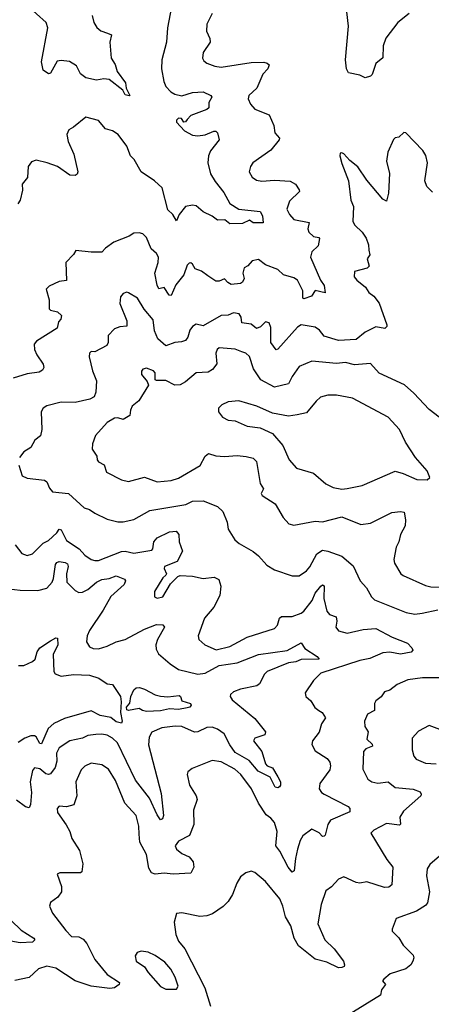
# Model space of a CAD drawing. Extents: x 1771496 to 1971148, y 471553 to 643630.
# Tile 446 of 656: x 1892252 to 1894568, y 587863 to 593401. Entities that reach past the tile are written whole.
import ezdxf

# ---------------------------------------------------------------- set-up
doc = ezdxf.new("R2010")
doc.units = 0

msp = doc.modelspace()

# ---------------------------------------------------------------- linework, layer by layer
at = {"layer": '0CON10XD'}
for points in [[(1893119.2, 593545), (1893083.1, 593355), (1893078.6, 593275), (1893051.4, 593175), (1893050, 593125), (1893063.4, 593053.4), (1893075, 593024.2), (1893102.9, 592995), (1893125, 592981.5), (1893165, 592973.1), (1893225, 592991.8), (1893285, 592995.4), (1893328, 592975), (1893332.5, 592965), (1893316.4, 592935), (1893315.7, 592905), (1893305.8, 592895), (1893215, 592861.1), (1893195, 592840), (1893185, 592826), (1893175, 592824), (1893162, 592845), (1893145, 592847.7), (1893135, 592835.7), (1893135, 592823.8), (1893179.4, 592775), (1893225, 592751.5), (1893255, 592746.7), (1893295, 592753.1), (1893345, 592774.4), (1893355, 592774.3), (1893365.8, 592765), (1893374, 592725), (1893325, 592663.3), (1893313.5, 592635), (1893309.6, 592595), (1893325, 592534.2), (1893350.9, 592490.9), (1893399.8, 592429.8), (1893435, 592366.8), (1893485, 592335.4), (1893605, 592321.5), (1893617.9, 592297.9), (1893622.5, 592257.5), (1893565, 592258), (1893545, 592274), (1893505.5, 592254.5), (1893435, 592252.9), (1893405.4, 592275.4), (1893365, 592272.5), (1893335.5, 592295.5), (1893285, 592319.4), (1893245, 592353.1), (1893225, 592357.3), (1893185, 592349.5), (1893149.4, 592305), (1893135, 592270), (1893114.2, 592305), (1893085, 592331.9), (1893052.9, 592455), (1893010, 592495), (1892935.4, 592545.4), (1892896, 592615), (1892876.2, 592635), (1892855, 592690), (1892805.6, 592755), (1892774, 592775), (1892735, 592787.8), (1892695, 592832.9), (1892625, 592852), (1892555, 592796.2), (1892528, 592782), (1892517.5, 592755), (1892524.4, 592715), (1892556.4, 592645), (1892579.2, 592545), (1892575, 592531.2), (1892565, 592524.4), (1892535, 592525.7), (1892465, 592575.6), (1892405.7, 592595.7), (1892345, 592610), (1892319.3, 592600.7), (1892300, 592575), (1892296.2, 592513.8), (1892266, 592475), (1892267.3, 592442.7), (1892253.8, 592385), (1892241.2, 592365)], [(1892660.5, 593425), (1892668.5, 593385), (1892686.7, 593356.7), (1892708.5, 593338.5), (1892745.5, 593325.5), (1892768.8, 593315), (1892760, 593275), (1892767.3, 593185), (1892788.5, 593148.5), (1892800.1, 593110.1), (1892847.5, 593045), (1892850.8, 593015), (1892872.5, 592975), (1892868.3, 592971.7), (1892845, 592978.6), (1892832, 593005), (1892755, 593063.8), (1892725, 593068.8), (1892685, 593060), (1892625, 593074.5), (1892595, 593095.8), (1892570.7, 593140.7), (1892532.5, 593165), (1892485, 593171.4), (1892463, 593167), (1892425, 593100), (1892415, 593096.7), (1892385, 593117.5), (1892374.6, 593164.6), (1892410.4, 593355), (1892400.8, 593385), (1892292.9, 593482.9)], [(1894444, 593435), (1894379.5, 593385), (1894312.7, 593297.3), (1894297, 593253), (1894295, 593186.7), (1894255.6, 593154.4), (1894235, 593093.3), (1894225, 593083.8), (1894195, 593073.3), (1894165, 593089.2), (1894101.4, 593101.4), (1894090.8, 593125), (1894084.4, 593175), (1894101.1, 593365), (1894091.9, 593445)], [(1893335, 593435.8), (1893304.4, 593375), (1893303.3, 593336.7), (1893322.5, 593295), (1893323.5, 593275), (1893284.6, 593215.4), (1893280.6, 593185), (1893288.7, 593168.7), (1893305, 593157.1), (1893349.4, 593139.4), (1893385, 593133.6), (1893555, 593160.4), (1893625, 593161.9), (1893645, 593156.9), (1893656.4, 593146.4), (1893648.9, 593125), (1893620.8, 593095), (1893586.2, 593015), (1893541.4, 592975), (1893536.7, 592955), (1893550.5, 592925), (1893575, 592898.1), (1893656.3, 592866.3), (1893681.8, 592805), (1893687.1, 592765), (1893712.9, 592735), (1893711.9, 592725), (1893665, 592666.2), (1893564, 592595), (1893550.8, 592575), (1893542.9, 592545), (1893560, 592515), (1893585, 592497.5), (1893615, 592492.5), (1893685, 592498.5), (1893773.1, 592493.1), (1893804.2, 592475), (1893824.2, 592444.2), (1893826, 592435), (1893770.7, 592379.3), (1893755.5, 592335), (1893769.1, 592305), (1893795, 592277.9), (1893880.5, 592260.5), (1893873.8, 592225), (1893879.5, 592205), (1893905, 592181.5), (1893935, 592175.8), (1893939.4, 592169.4), (1893931.7, 592128.3), (1893895.4, 592094.6), (1893887.3, 592065), (1893944.6, 591935), (1893965.2, 591905.2), (1893970, 591865), (1893915, 591878), (1893894.2, 591845), (1893850.5, 591830.5), (1893844.5, 591834.5), (1893844.5, 591875), (1893814.5, 591935), (1893795, 591948.5), (1893735.5, 591965.5), (1893705, 591995.7), (1893635, 592022.5), (1893595, 592052.5), (1893560.6, 592045), (1893535, 592015.6), (1893515.4, 592004.6), (1893506.8, 591975), (1893514, 591945), (1893505.7, 591924.3), (1893495, 591917.1), (1893441.6, 591911.6), (1893422.5, 591922.5), (1893405, 591943.1), (1893375, 591930.6), (1893355, 591930), (1893310.5, 591960.5), (1893275, 591985.7), (1893239.3, 591999.3), (1893225, 592025.5), (1893215, 592033.2), (1893205, 592032), (1893195, 592020), (1893176.4, 591965), (1893130.7, 591909.3), (1893105, 591848.9), (1893092.3, 591852.3), (1893065, 591893.8), (1893035, 591886.2), (1893025, 591907.5), (1893012.8, 591975), (1893031.1, 592035), (1893033.1, 592065), (1893021.4, 592085), (1892992.2, 592112.2), (1892965, 592175.8), (1892945, 592195.8), (1892925, 592202.5), (1892895, 592200), (1892867.2, 592182.8), (1892781.1, 592148.9), (1892735, 592116), (1892715, 592092.9), (1892655, 592092.5), (1892567.5, 592102.5), (1892555, 592080), (1892512, 592035), (1892515, 591933.3), (1892475, 591929.2), (1892417.3, 591902.7), (1892401.2, 591885), (1892418, 591825), (1892417.5, 591775), (1892425, 591767.5), (1892465, 591757.1), (1892486.6, 591736.6), (1892482.7, 591717.3), (1892471.2, 591701.2), (1892462, 591665), (1892347, 591593), (1892334, 591575), (1892336, 591545), (1892348.6, 591515), (1892383.4, 591463.4), (1892387.5, 591445), (1892380.3, 591429.7), (1892361.2, 591418.8), (1892295, 591408.2), (1892214.6, 591385.4)], [(1894575, 592431.1), (1894543.5, 592463.5), (1894531.1, 592495), (1894545.6, 592595), (1894537.9, 592637.9), (1894520.8, 592665), (1894425, 592763.8), (1894413.9, 592766.1), (1894385, 592740), (1894365, 592736.7), (1894355, 592727.5), (1894323.8, 592655), (1894316, 592605), (1894332.5, 592535), (1894326.9, 592425), (1894315, 592380), (1894295, 592391.2), (1894205, 592497.5), (1894155, 592573.8), (1894108.6, 592608.6), (1894075, 592646.7), (1894065, 592652.5), (1894055, 592650), (1894053.3, 592635), (1894065, 592592.5), (1894102.5, 592495), (1894115.8, 592385), (1894130.9, 592350.9), (1894127.1, 592265), (1894137.5, 592245), (1894178.6, 592205), (1894201.1, 592171.1), (1894214.5, 592135), (1894216.7, 592105), (1894222, 592078), (1894206.2, 592055), (1894218, 592015), (1894206.2, 592003.8), (1894136.2, 591985), (1894133.8, 591955), (1894148.6, 591935), (1894197.3, 591897.3), (1894217.1, 591867.1), (1894244.4, 591845), (1894275, 591807.1), (1894316.7, 591685), (1894316.9, 591675), (1894306.3, 591663.7), (1894255, 591673.5), (1894196.6, 591643.4), (1894145, 591601.5), (1894045, 591595.8), (1893965, 591620.9), (1893939.1, 591655), (1893915, 591671.6), (1893835, 591684.6), (1893815, 591671.2), (1893705, 591547.5), (1893695, 591544.4), (1893665.6, 591585.6), (1893665, 591670), (1893655.7, 591695.7), (1893635, 591702), (1893607.2, 591672.8), (1893583.7, 591663.7), (1893555, 591687.9), (1893501.9, 591695), (1893498.3, 591728.3), (1893486.2, 591746.2), (1893455, 591752.1), (1893425, 591738.2), (1893385, 591737.5), (1893285, 591679.6), (1893245, 591688.1), (1893225, 591675.7), (1893208.9, 591655), (1893197.9, 591615), (1893185, 591597.1), (1893161.8, 591588.2), (1893125, 591585.4), (1893075, 591566.5), (1893030, 591605), (1893011.3, 591651.3), (1893003.1, 591713.1), (1892953.2, 591773.2), (1892915.3, 591835.3), (1892865, 591864.5), (1892855, 591867.8), (1892835, 591861.5), (1892818.7, 591841.3), (1892814.6, 591805), (1892855, 591706.7), (1892855, 591677.5), (1892815, 591673.9), (1892785, 591662.5), (1892750.5, 591625), (1892749.2, 591585), (1892741.9, 591568.1), (1892675, 591531.9), (1892655, 591534), (1892644.3, 591525.7), (1892642.9, 591505), (1892661.9, 591425), (1892685, 591370), (1892680.5, 591305), (1892671.2, 591278.8), (1892645.8, 591265.8), (1892565, 591248.2), (1892485, 591248.9), (1892405, 591228.6), (1892384.5, 591215.5), (1892372.9, 591195), (1892376.5, 591095), (1892369.1, 591060.9), (1892338, 591035), (1892314.2, 590995), (1892275, 590970), (1892251.1, 590938.9)], [(1894612.5, 591165), (1894555, 591208.8), (1894469.7, 591299.7), (1894416.8, 591346.8), (1894275, 591412.9), (1894225, 591467.7), (1894135, 591459.4), (1894085, 591472.1), (1894035, 591467), (1893895, 591480), (1893825, 591449.5), (1893785, 591394), (1893765, 591352.5), (1893685, 591333.8), (1893609.6, 591375), (1893566.9, 591436.9), (1893545, 591505.7), (1893525, 591524.4), (1893502.6, 591532.6), (1893465, 591548.2), (1893375, 591554.4), (1893363.3, 591545), (1893355.5, 591525), (1893360.4, 591465), (1893337.3, 591432.7), (1893311.7, 591418.3), (1893245, 591414.2), (1893185, 591364.3), (1893155, 591347.5), (1893124.3, 591344.3), (1893075, 591372), (1893020.8, 591370.8), (1893014.4, 591375), (1893014.7, 591415), (1893004.7, 591425), (1892965, 591441.7), (1892945, 591434.7), (1892936.5, 591423.5), (1892937.1, 591405), (1892968.9, 591365), (1892976, 591345), (1892922, 591258), (1892885, 591227.1), (1892874.7, 591205), (1892871.9, 591175), (1892835, 591151.5), (1892805, 591161.2), (1892785, 591159.1), (1892745, 591134.4), (1892678.3, 591061.7), (1892661.1, 591015), (1892660.6, 590985), (1892685.7, 590945), (1892687.5, 590925), (1892695, 590914.2), (1892726.4, 590896.4), (1892740.8, 590855), (1892825, 590811.9), (1892865, 590802.9), (1892955, 590827.7), (1893025, 590801.5), (1893105, 590808.2), (1893145, 590822.3), (1893266.6, 590893.4), (1893295, 590945.6), (1893315, 590961.2), (1893355, 590948.5), (1893405, 590943.6), (1893475, 590950.4), (1893525.4, 590944.6), (1893564.7, 590934.7), (1893584.6, 590915), (1893605, 590792.5), (1893623, 590763), (1893611.2, 590735), (1893616, 590725), (1893688.7, 590678.7), (1893735, 590601.2), (1893766.7, 590565), (1893795, 590557.1), (1893915, 590579.5), (1893955, 590576.7), (1894065, 590604.5), (1894171.3, 590561.3), (1894225, 590568.2), (1894345, 590628.5), (1894394.3, 590634.3), (1894415, 590630), (1894423, 590587), (1894421.5, 590555), (1894393.8, 590505), (1894385.3, 590465), (1894369.7, 590435), (1894357.3, 590365), (1894361.1, 590345), (1894397.1, 590285), (1894409.2, 590275), (1894535, 590218.8), (1894565, 590210.4), (1894615, 590208.5)], [(1894065, 590760), (1894095, 590764.4), (1894179.3, 590780.7), (1894365, 590861.2), (1894408.6, 590848.6), (1894485.9, 590814.1), (1894545, 590812.5), (1894560, 590825), (1894545, 590863.3), (1894478.6, 590938.6), (1894423.1, 591025), (1894388.2, 591095), (1894325.2, 591165.2), (1894125, 591272.2), (1894035, 591289.5), (1893985, 591289.5), (1893945, 591276.9), (1893919.2, 591255), (1893865, 591190), (1893812.5, 591177.5), (1893765, 591171.2), (1893675, 591188), (1893586.3, 591226.3), (1893485, 591257.1), (1893425, 591251.4), (1893390, 591235), (1893370, 591215), (1893370, 591195), (1893393.3, 591165), (1893425, 591148.1), (1893464.4, 591144.4), (1893532.5, 591115), (1893605, 591105.5), (1893675, 591073.5), (1893732.9, 591005), (1893767.9, 590925), (1893809.2, 590879.2), (1893905, 590850.8), (1893975, 590790.6), (1894015, 590770.5), (1894065, 590760)], [(1892246.7, 590895), (1892265.5, 590835.5), (1892295, 590822.2), (1892391.7, 590811.7), (1892405, 590801.2), (1892418.8, 590765), (1892436.7, 590745), (1892526, 590736), (1892615, 590655.6), (1892645, 590645.5), (1892675, 590624.4), (1892745, 590591.5), (1892805, 590576.7), (1892835, 590576.5), (1892895, 590589.5), (1892985, 590640.5), (1893186.1, 590673.9), (1893225, 590692.5), (1893285, 590695.5), (1893365, 590663.1), (1893394.5, 590634.5), (1893420, 590575), (1893424, 590535), (1893462, 590475), (1893486, 590455), (1893565, 590410), (1893595.4, 590385.4), (1893642.1, 590332.1), (1893685, 590307.5), (1893785, 590273.5), (1893825, 590273.3), (1893865, 590301.1), (1893885, 590323.5), (1893923.4, 590396.6), (1893955, 590416.4), (1893985, 590410.9), (1894065, 590383.1), (1894128.9, 590328.9), (1894168, 590245), (1894203.1, 590205), (1894230.6, 590155), (1894248.3, 590138.3), (1894426, 590066), (1894475, 590057.9), (1894516.2, 590063.8), (1894605, 590081.9)], [(1892227.4, 590447.4), (1892265, 590399.2), (1892295, 590388.1), (1892325, 590397.1), (1892385, 590455.8), (1892415, 590470.8), (1892461.2, 590515), (1892475, 590536.2), (1892485, 590530.8), (1892515, 590472.5), (1892585.7, 590425), (1892618.7, 590388.7), (1892655, 590364.5), (1892675, 590358.5), (1892695, 590360), (1892825, 590410), (1892845, 590411.6), (1892895, 590400.4), (1892995, 590418), (1893002, 590425), (1893007.5, 590465), (1893025, 590485.9), (1893095, 590521.1), (1893133.2, 590523.2), (1893147.5, 590505), (1893149.7, 590465), (1893168.1, 590411.9), (1893137.4, 590352.6), (1893067.5, 590325), (1893065.6, 590315), (1893078.8, 590285), (1893075, 590277.5)], [(1892125, 590207.1), (1892255, 590191.8), (1892355, 590190.8), (1892405, 590204.3), (1892435, 590237.5), (1892443, 590257), (1892453.9, 590336.1), (1892461.9, 590348.1), (1892475, 590352.7), (1892508.5, 590348.5), (1892520.5, 590340.5), (1892525.3, 590325), (1892515.2, 590285), (1892517.3, 590237.3), (1892565, 590189.5), (1892585, 590179.1), (1892605, 590181.5), (1892635, 590196.2), (1892685, 590237.7), (1892715, 590252.5), (1892755, 590258.4), (1892795, 590273.3), (1892841.2, 590255), (1892847.5, 590245), (1892839.1, 590225), (1892765, 590156.4), (1892721.1, 590078.9), (1892644.4, 589965), (1892631.4, 589935), (1892628.3, 589901.7), (1892645, 589873.8), (1892665, 589864), (1892695, 589862.9), (1892745, 589878.1), (1892795, 589902.2), (1892845, 589914.6), (1892955, 589972.7), (1893021.7, 589998.3), (1893057.6, 589997.6), (1893067.5, 589985), (1893027.4, 589915), (1893017.8, 589885), (1893020.3, 589860.3), (1893032.7, 589835), (1893098, 589778), (1893145, 589746.9), (1893255, 589720.5), (1893295, 589725.3), (1893375, 589768.7), (1893475, 589783.6), (1893595, 589830), (1893756.2, 589853.8), (1893835, 589895.5), (1893856.7, 589865), (1893925, 589819.2), (1893937.5, 589805), (1893835, 589803.2), (1893805, 589789), (1893765, 589783.9), (1893645, 589735.5), (1893629.8, 589720.2), (1893601.9, 589665), (1893586.6, 589653.4), (1893493.8, 589635), (1893455, 589621.1), (1893437.1, 589605), (1893435.8, 589595), (1893448, 589575), (1893575, 589470), (1893634.2, 589395), (1893632, 589378), (1893575, 589360), (1893568, 589345), (1893614.6, 589284.6), (1893635.5, 589215), (1893645, 589204.6), (1893675, 589193.1), (1893705, 589141.9), (1893718.5, 589115), (1893719.4, 589095), (1893713.8, 589086.2), (1893705, 589080), (1893688.9, 589085), (1893661.1, 589141.1), (1893593.6, 589175), (1893543.7, 589233.7), (1893465, 589279), (1893435, 589321.5)], [(1893075, 590277.5), (1893057.7, 590262.3), (1893011.2, 590185), (1893010, 590155), (1893026.4, 590146.4), (1893056.7, 590155), (1893101.4, 590228.6), (1893141.2, 590268.8), (1893155, 590273.8), (1893225, 590271.9), (1893285, 590257.1), (1893345.6, 590265.6), (1893372.5, 590252.5), (1893384.5, 590215), (1893378.2, 590161.8), (1893345, 590096), (1893292.5, 590035), (1893256.2, 589935), (1893260, 589915), (1893294.2, 589884.2), (1893357.4, 589857.4), (1893435, 589876), (1893531.7, 589928.3), (1893685, 589977.5), (1893702.9, 589995), (1893714.6, 590035), (1893725.3, 590044.7), (1893785, 590044.6), (1893835, 590062.1), (1893851.5, 590075), (1893897.1, 590135), (1893914.7, 590175), (1893945.6, 590215), (1893955, 590221.8), (1893965, 590215.8), (1893962.6, 590145), (1893979.7, 590075), (1893995, 590055.3), (1894031.9, 590041.9), (1894037, 590017), (1894031.1, 589985), (1894045, 589963.1), (1894095, 589951.1), (1894185, 589971.1), (1894255.9, 589975.9), (1894348.2, 589928.2), (1894434.7, 589894.7), (1894458.7, 589868.7), (1894463.1, 589855), (1894455, 589843.6), (1894395, 589831.6), (1894335, 589843.8), (1894295, 589840.5), (1894222.6, 589807.4), (1894165, 589797.1), (1893945.7, 589725), (1893905.6, 589685), (1893857.5, 589615), (1893862, 589595), (1893890.7, 589570.7), (1893912.3, 589532.3), (1893935, 589515.6), (1893954.6, 589504.6), (1893972.9, 589475), (1893950.2, 589439.8), (1893936.2, 589393.8), (1893899.4, 589345), (1893895.6, 589325), (1893915, 589289.4), (1893982.2, 589245), (1893997.5, 589225), (1894001.4, 589205), (1893997.4, 589182.6), (1893940, 589105), (1893937.5, 589075), (1893949.2, 589055), (1893964.2, 589045), (1894100, 588975), (1894110, 588965), (1894108.8, 588945), (1894000.9, 588899.1), (1893986.4, 588875), (1893971.2, 588815), (1893965, 588808.8), (1893955, 588806.2), (1893937, 588827), (1893895, 588848), (1893845, 588810), (1893830, 588785), (1893815.5, 588735), (1893803.5, 588683.5), (1893797, 588613), (1893785, 588606.2), (1893762.2, 588635), (1893716.5, 588725), (1893693.6, 588755), (1893700, 588835), (1893684.7, 588884.7), (1893665, 588910.6), (1893638.8, 588928.8), (1893594.8, 588994.8), (1893556.5, 589075), (1893496.9, 589155), (1893462.5, 589185), (1893385, 589225.8), (1893335, 589234), (1893221.7, 589188.3), (1893198.8, 589171.2), (1893194.1, 589155.9), (1893207.5, 589095), (1893244.3, 589035), (1893250, 589015), (1893230.6, 588955), (1893231.2, 588875), (1893207, 588813), (1893145, 588780), (1893126, 588755), (1893134, 588735), (1893165, 588711.4), (1893205, 588692.5), (1893227.5, 588665), (1893231.2, 588635), (1893215, 588600), (1893115, 588594.2), (1893065, 588601.2), (1893015, 588595.6), (1892992.8, 588602.8), (1892978, 588628), (1892965, 588705.8), (1892928.8, 588775), (1892925, 588820), (1892923.2, 588865), (1892906.4, 588925), (1892843.3, 588995), (1892791.3, 589121.3), (1892751.4, 589185), (1892715, 589210.6), (1892655, 589220), (1892618.3, 589201.7), (1892597.6, 589182.4), (1892568.1, 589115), (1892574.3, 589035), (1892556, 588985), (1892515, 588974.2), (1892475, 588978), (1892463.3, 588965), (1892465, 588941.2), (1892513.3, 588873.3), (1892534, 588834), (1892545.6, 588795), (1892587.8, 588727.8), (1892606.9, 588653.1), (1892602.5, 588607.5), (1892595, 588602.5), (1892477, 588603), (1892462.5, 588595), (1892488, 588525), (1892488, 588495), (1892466.7, 588465), (1892426.2, 588435), (1892420, 588415), (1892435.7, 588375), (1892511.7, 588278.3), (1892544.2, 588245), (1892585, 588242.7), (1892609.8, 588229.8), (1892630, 588205), (1892675, 588114.4), (1892745, 588031.1), (1892814.2, 587985), (1892812.5, 587975), (1892785, 587956.2), (1892758.7, 587951.3), (1892655, 587965.2), (1892565, 587995.3), (1892455, 588066.7), (1892405, 588077.9), (1892357.9, 588062.1), (1892305, 588014.3), (1892225, 587996.9)], [(1892245, 589768.1), (1892275, 589769.1), (1892325, 589790.4), (1892338.8, 589805), (1892350.3, 589845), (1892365, 589867.7), (1892425, 589907.1), (1892455, 589923.3), (1892465, 589922.5), (1892466.7, 589885), (1892440.5, 589829.5), (1892444.7, 589735), (1892451.9, 589721.9), (1892485, 589708.1), (1892555, 589717.3), (1892645, 589714.8), (1892697.8, 589697.8), (1892745, 589666.2), (1892775, 589662.5), (1892819.2, 589595), (1892823.8, 589565), (1892818.9, 589505), (1892829.4, 589455), (1892825.5, 589444.5), (1892795, 589451.9), (1892765.4, 589475.4), (1892705, 589488.1), (1892655, 589513.5), (1892505, 589470.8), (1892445, 589441.8), (1892411.5, 589415), (1892375, 589328.1), (1892365, 589328.9), (1892345, 589368.1), (1892335, 589373.3), (1892315, 589372.2), (1892281, 589359), (1892243.9, 589335)], [(1894655, 589699.2), (1894518.3, 589698.3), (1894435, 589687.3), (1894375, 589661.4), (1894335, 589630), (1894305, 589620.8), (1894285, 589592.9), (1894255, 589570), (1894248.9, 589555), (1894248.1, 589515), (1894208, 589495), (1894192.5, 589455), (1894194.2, 589425), (1894212.5, 589395), (1894204.3, 589355), (1894235, 589325.7), (1894237.1, 589315), (1894199.5, 589300.5), (1894185.8, 589285), (1894182.2, 589185), (1894210, 589130), (1894233.8, 589115), (1894266.9, 589106.9), (1894325, 589113.8), (1894365, 589082.1), (1894465, 589073.8), (1894505, 589058), (1894511.2, 589045), (1894508, 589035), (1894410.6, 588949.4), (1894391.3, 588915), (1894394.4, 588875.6), (1894389.6, 588870.4), (1894315, 588879.7), (1894245, 588842.9), (1894228, 588825), (1894318.3, 588678.3), (1894352.2, 588635), (1894345.8, 588535), (1894328.2, 588521.8), (1894305, 588520.4), (1894205, 588551.4), (1894165, 588544.3), (1894145, 588547.8), (1894075, 588580), (1894045, 588566.2), (1894005.5, 588524.5), (1893975, 588502), (1893947.3, 588425), (1893928.9, 588315), (1893968.9, 588225), (1894021.4, 588175), (1894074, 588105), (1894080, 588085), (1894076.7, 588075), (1894065, 588070), (1894045, 588068.8), (1893979.1, 588099.1), (1893915, 588116.4), (1893821.1, 588191.1), (1893795.4, 588235), (1893776.9, 588305), (1893746.6, 588355), (1893732.8, 588415), (1893715, 588457.1), (1893634.5, 588554.5), (1893575, 588604), (1893555, 588611.2), (1893525, 588603.3), (1893495, 588580), (1893474.2, 588545), (1893449.8, 588480.2), (1893425, 588440.8), (1893397.3, 588412.7), (1893337.3, 588372.7), (1893305, 588360), (1893265, 588356.5), (1893165, 588377.1), (1893135, 588373.3), (1893120.6, 588325), (1893130, 588255), (1893145, 588218), (1893180.8, 588175), (1893294.2, 587955), (1893325, 587852.5)], [(1892965, 589510), (1892943.3, 589515), (1892925, 589527.5), (1892865, 589516.2), (1892855, 589520), (1892852.5, 589535), (1892872.5, 589557.5), (1892877.5, 589595), (1892895, 589632.5), (1892906.7, 589643.3), (1892926.1, 589643.9), (1892955, 589635.6), (1893013.4, 589603.4), (1893045, 589595.6), (1893085, 589592), (1893149.3, 589599.3), (1893157.5, 589595), (1893165, 589570), (1893212.5, 589555), (1893216.7, 589545), (1893210, 589535), (1893195, 589530), (1893145, 589520.6), (1893095, 589524.4), (1893045, 589513.6), (1892965, 589510)], [(1893435, 589321.5), (1893402.3, 589385), (1893365, 589411.2), (1893335, 589420.9), (1893305, 589420.4), (1893255, 589396.1), (1893235, 589394), (1893165, 589424.6), (1893127.1, 589427.1), (1893052.2, 589417.8), (1892995, 589393.3), (1892980.4, 589365), (1892977.4, 589322.6), (1893048.5, 589048.5), (1893060.6, 588925), (1893055, 588906.7), (1893045, 588901.2), (1893025, 588929.2), (1892981.6, 589021.6), (1892902.8, 589122.8), (1892803, 589333), (1892775, 589359.4), (1892745, 589376), (1892715, 589382.3), (1892680.8, 589380.8), (1892635, 589375.3), (1892605, 589359.2), (1892535, 589344.6), (1892475, 589305.4), (1892458.8, 589275), (1892461.2, 589231.2), (1892451.5, 589195), (1892425, 589160), (1892415, 589155.4), (1892398.5, 589158.5), (1892365, 589186.7), (1892335, 589193.8), (1892325, 589177.5), (1892310.6, 589115), (1892317.9, 589055), (1892313.2, 588986.8), (1892305, 588968.8), (1892285, 588973.5), (1892235, 589010.6)], [(1894615, 589409.4), (1894555, 589431.2), (1894495, 589399.2), (1894459.6, 589360.4), (1894459.5, 589295), (1894468.8, 589258.8), (1894481.7, 589241.7), (1894535, 589219.1), (1894595, 589214.6)], [(1894613, 588697), (1894560.3, 588649.7), (1894544.3, 588625), (1894540.5, 588585), (1894558.5, 588495), (1894547, 588433), (1894535, 588418.6), (1894483.9, 588386.1), (1894370, 588345), (1894346.7, 588285), (1894347.5, 588275), (1894385, 588236.2), (1894409.2, 588195), (1894465, 588140), (1894470, 588125), (1894464.2, 588105), (1894452.9, 588085), (1894425, 588063.1), (1894336.7, 588035), (1894300, 588005), (1894294.1, 587994.1), (1894310, 587975), (1894286.7, 587945), (1894281.2, 587915), (1894105, 587805.6)], [(1892204.5, 588335), (1892260.6, 588280.6), (1892331.2, 588235), (1892338, 588225), (1892325, 588212.5), (1892255, 588208), (1892096.3, 588236.3)], [(1893135, 587947.5), (1893143.8, 587965), (1893126.9, 588015), (1893101.5, 588061.5), (1893069.1, 588099.1), (1893015, 588136.7), (1892975, 588155.8), (1892935, 588161.2), (1892913.3, 588155), (1892901.2, 588135), (1892908, 588105), (1892954, 588074), (1892975, 588041.9), (1893045, 587963.6), (1893075, 587947.5), (1893135, 587947.5)]]:
    msp.add_lwpolyline(points, dxfattribs=at)

doc.saveas('drawing.dxf')
